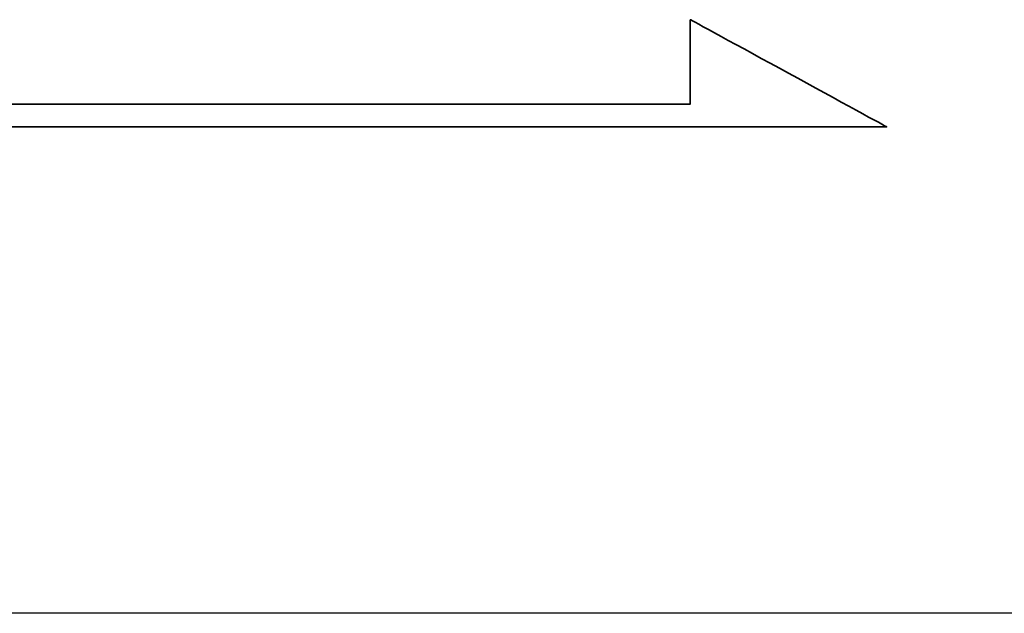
# Model space of a CAD drawing. Header units: millimetres. Extents: x -257 to 3135, y -1556 to 860.
# Tile 401 of 633: x 1340.36 to 1348.99, y -1267.91 to -1262.7. Entities that reach past the tile are written whole.
import ezdxf
from ezdxf.lldxf.tags import DXFTag

# ---------------------------------------------------------------- set-up
doc = ezdxf.new("R2010")
doc.units = ezdxf.units.MM
doc.layers.get('0').update_dxf_attribs({"linetype": 'CONTINUOUS'})
doc.layers.add('DIM', color=4, linetype='CONTINUOUS')
doc.layers.add('layer 1', color=7, linetype='CONTINUOUS')
tags = doc.linetypes.add('DASHED', pattern=[25.72, 12.86, -12.86]).pattern_tags.tags
tags[6:7] = [DXFTag(74, 4), DXFTag(75, 0), DXFTag(340, '0'), DXFTag(46, 0.0), DXFTag(50, 0.0), DXFTag(44, 0.0), DXFTag(45, 0.0)]
tags[4:5] = [DXFTag(74, 4), DXFTag(75, 0), DXFTag(340, '0'), DXFTag(46, 0.0), DXFTag(50, 0.0), DXFTag(44, 0.0), DXFTag(45, 0.0)]

# ---------------------------------------------------------------- blocks, each defined once
blk = doc.blocks.new('TBI MOTION logo(完整正式版)')
at = {"layer": 'layer 1', "color": 22, "lineweight": 35}
blk.add_open_spline([(75.90875, -9.47875), (75.90875, -9.47875), (75.90875, -12.28625), (75.90875, -12.28625), (75.90875, -12.28625), (75.90875, -12.28625), (75.90875, -12.47875), (75.90875, -12.47875), (75.90875, -12.47875), (75.90875, -12.47875), (75.71625, -12.47875), (75.71625, -12.47875), (75.71625, -12.47875), (75.71625, -12.47875), (-88.32875, -12.47875), (-88.32875, -12.47875), (-88.32875, -12.47875), (-88.32875, -12.47875), (-88.32875, -13.29375), (-88.32875, -13.29375), (-88.32875, -13.29375), (-88.32875, -13.29375), (82.89125, -13.29375), (82.89125, -13.29375), (82.89125, -13.29375), (82.89125, -13.29375), (75.90875, -9.47875), (75.90875, -9.47875)], degree=3, knots=[0, 0, 0, 0, 0.14285714, 0.14285714, 0.14285714, 0.14285715, 0.28571429, 0.28571429, 0.28571429, 0.2857143, 0.42857143, 0.42857143, 0.42857143, 0.42857144, 0.57142857, 0.57142857, 0.57142857, 0.57142858, 0.71428571, 0.71428571, 0.71428571, 0.71428572, 0.85714286, 0.85714286, 0.85714286, 0.85714287, 1, 1, 1, 1], dxfattribs=at)

msp = doc.modelspace()

# ---------------------------------------------------------------- linework, layer by layer
at = {"linetype": 'DASHED', "ltscale": 0.3}
msp.add_line((1736.0014, -1267.9101), (1236.0014, -1267.9101), dxfattribs=at)

# ---------------------------------------------------------------- block references
at = {"layer": 'DIM', "color": 7, "xscale": 0.246592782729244, "yscale": 0.246592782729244, "zscale": 0.246592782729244}
msp.add_blockref('TBI MOTION logo(完整正式版)', (1327.5156, -1260.3654), dxfattribs=at)

doc.saveas('drawing.dxf')
